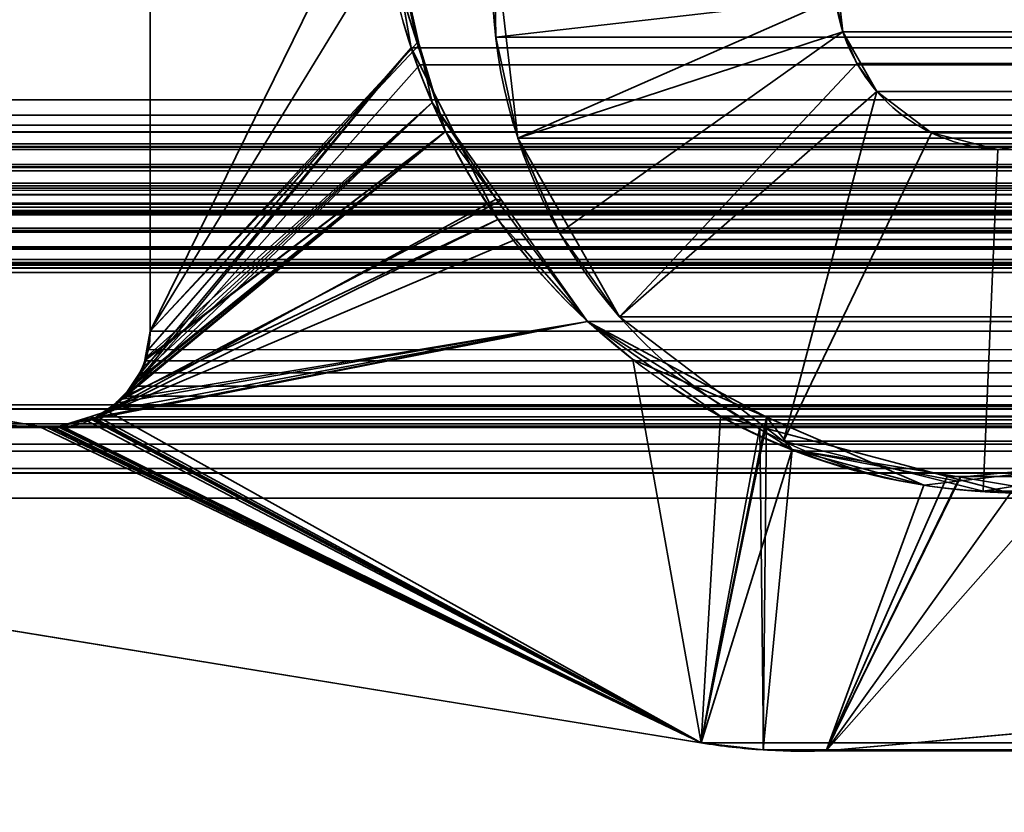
# Model space of a CAD drawing. Header units: millimetres. Extents: x -503 to 6703, y -110 to 193.
# Tile 1033 of 1056: x 4041.43 to 4045.74, y 3.59 to 7.07. Entities that reach past the tile are written whole.
import ezdxf

# ---------------------------------------------------------------- set-up
doc = ezdxf.new("R2010")
doc.units = ezdxf.units.MM
doc.layers.add('152', color=7, linetype='Continuous', true_color=0xffffff)

# ---------------------------------------------------------------- blocks, each defined once
blk = doc.blocks.new('UG_SURFACE_004')
at = {"layer": '152', "color": 252, "linetype": 'Continuous', "lineweight": 35}
for points in [[(5156.4999, -14, 2212.25), (5156.4999, 174.4, 2212.25), (3843.4999, 174.4, 2212.25), (3843.4999, -14, 2212.25)], [(3993.5, -14, 2062.2499), (3993.5, 174.4, 2062.2499), (5006.4998, 174.4, 2062.2499), (5006.4998, -14, 2062.2499)]]:
    blk.add_3dface(points, dxfattribs=at)
blk = doc.blocks.new('UG_SURFACE_366')
at = {"layer": '152', "color": 252, "linetype": 'Continuous', "lineweight": 35}
for points in [[(4043.5085, 7.4461, -7.75), (4043.6115, 6.55, -7.75), (4043.6115, 6.55, 2009.6383)], [(4043.6115, 6.55, 2009.6383), (4043.5147, 6.9929, 2009.7353), (4043.5085, 7.4461, -7.75)], [(4043.5147, 6.9929, 2009.7353), (4043.5085, 7.4461, 2009.7415), (4043.5085, 7.4461, -7.75)], [(4043.5085, 7.4461, 2009.7415), (4043.5147, 6.9929, 2009.7353), (4045.0048, 7.1643, 2008.245), (4045.0029, 7.3154, 2008.2471)], [(4045.0029, 7.3154, -7.75), (4045.0373, 7.0167, -7.75), (4043.6115, 6.55, -7.75), (4043.5085, 7.4461, -7.75)], [(4045.0029, 7.3154, -7.75), (4045.0048, 7.1643, 2008.245), (4045.0373, 7.0167, 2008.2128)], [(4045.0373, 7.0167, 2008.2128), (4045.0373, 7.0167, -7.75), (4045.0029, 7.3154, -7.75)], [(4045.0048, 7.1643, 2008.245), (4043.5147, 6.9929, 2009.7353), (4043.6115, 6.55, 2009.6383)], [(4043.6115, 6.55, 2009.6383), (4043.7951, 6.1356, 2009.4547), (4045.0373, 7.0167, 2008.2128), (4045.0048, 7.1643, 2008.245)], [(4045.0373, 7.0167, -7.75), (4045.186, 6.7555, -7.75), (4044.0583, 5.7665, -7.75), (4043.6115, 6.55, -7.75)], [(4045.0983, 6.8785, 2008.1515), (4045.0373, 7.0167, 2008.2128), (4043.7951, 6.1356, 2009.4547), (4044.0583, 5.7665, 2009.1918)], [(4045.0373, 7.0167, -7.75), (4045.0983, 6.8785, 2008.1515), (4045.186, 6.7555, 2008.0638)], [(4045.0373, 7.0167, -7.75), (4045.0373, 7.0167, 2008.2128), (4045.0983, 6.8785, 2008.1515)], [(4045.186, 6.7555, 2008.0638), (4045.186, 6.7555, -7.75), (4045.0373, 7.0167, -7.75)], [(4044.0583, 5.7665, 2009.1918), (4044.7769, 5.2213, 2008.4732), (4045.186, 6.7555, 2008.0638), (4045.0983, 6.8785, 2008.1515)], [(4044.7769, 5.2213, -7.75), (4044.0583, 5.7665, -7.75), (4045.186, 6.7555, -7.75), (4045.4254, 6.5738, -7.75)], [(4044.7769, 5.2213, 2008.4732), (4045.4254, 6.5738, 2007.8244), (4045.186, 6.7555, 2008.0638)], [(4045.4254, 6.5738, 2007.8244), (4045.4254, 6.5738, -7.75), (4045.186, 6.7555, -7.75), (4045.186, 6.7555, 2008.0638)], [(4045.7172, 6.5007, 2007.5326), (4045.4254, 6.5738, 2007.8244), (4044.7769, 5.2213, 2008.4732), (4045.6519, 5.0021, 2007.5982)], [(4045.6519, 5.0021, -7.75), (4044.7769, 5.2213, -7.75), (4045.4254, 6.5738, -7.75), (4045.7172, 6.5007, -7.75)], [(4045.7172, 6.5007, 2007.5326), (4045.7172, 6.5007, -7.75), (4045.4254, 6.5738, -7.75), (4045.4254, 6.5738, 2007.8244)], [(4043.6115, 6.55, -7.75), (4044.0583, 5.7665, -7.75), (4044.0583, 5.7665, 2009.1918)], [(4044.0583, 5.7665, 2009.1918), (4043.7951, 6.1356, 2009.4547), (4043.6115, 6.55, -7.75)], [(4043.7951, 6.1356, 2009.4547), (4043.6115, 6.55, 2009.6383), (4043.6115, 6.55, -7.75)], [(4045.6519, 5.0021, 2007.5982), (4046.5426, 5.1442, 2006.7074), (4046.0143, 6.5481, 2007.2358), (4045.7172, 6.5007, 2007.5326)], [(4046.5426, 5.1442, -7.75), (4045.6519, 5.0021, -7.75), (4045.7172, 6.5007, -7.75), (4046.0143, 6.5481, -7.75)], [(4046.0143, 6.5481, 2007.2358), (4046.0143, 6.5481, -7.75), (4045.7172, 6.5007, -7.75), (4045.7172, 6.5007, 2007.5326)], [(4044.0583, 5.7665, 2009.1918), (4044.0583, 5.7665, -7.75), (4044.7769, 5.2213, -7.75), (4044.7769, 5.2213, 2008.4732)], [(4044.7769, 5.2213, 2008.4732), (4044.7769, 5.2213, -7.75), (4045.6519, 5.0021, -7.75), (4045.6519, 5.0021, 2007.5982)], [(4045.6519, 5.0021, 2007.5982), (4045.6519, 5.0021, -7.75), (4046.5426, 5.1442, -7.75), (4046.5426, 5.1442, 2006.7074)]]:
    blk.add_3dface(points, dxfattribs=at)
blk = doc.blocks.new('UG_SURFACE_367')
at = {"layer": '152', "color": 252, "linetype": 'Continuous', "lineweight": 35}
for points in [[(4043.5085, 7.4461, -7.75), (4043.6115, 6.55, -7.75), (4043.6115, 6.55, 2009.6383)], [(4043.6115, 6.55, 2009.6383), (4043.5147, 6.9929, 2009.7353), (4043.5085, 7.4461, -7.75)], [(4043.5147, 6.9929, 2009.7353), (4043.5085, 7.4461, 2009.7415), (4043.5085, 7.4461, -7.75)], [(4043.5085, 7.4461, 2009.7415), (4043.5147, 6.9929, 2009.7353), (4045.0048, 7.1643, 2008.245), (4045.0029, 7.3154, 2008.2471)], [(4045.0029, 7.3154, -7.75), (4045.0373, 7.0167, -7.75), (4043.6115, 6.55, -7.75), (4043.5085, 7.4461, -7.75)], [(4045.0029, 7.3154, -7.75), (4045.0048, 7.1643, 2008.245), (4045.0373, 7.0167, 2008.2128)], [(4045.0373, 7.0167, 2008.2128), (4045.0373, 7.0167, -7.75), (4045.0029, 7.3154, -7.75)], [(4045.0048, 7.1643, 2008.245), (4043.5147, 6.9929, 2009.7353), (4043.6115, 6.55, 2009.6383)], [(4043.6115, 6.55, 2009.6383), (4043.7951, 6.1356, 2009.4547), (4045.0373, 7.0167, 2008.2128), (4045.0048, 7.1643, 2008.245)], [(4045.0373, 7.0167, -7.75), (4045.186, 6.7555, -7.75), (4044.0583, 5.7665, -7.75), (4043.6115, 6.55, -7.75)], [(4045.0983, 6.8785, 2008.1515), (4045.0373, 7.0167, 2008.2128), (4043.7951, 6.1356, 2009.4547), (4044.0583, 5.7665, 2009.1918)], [(4045.0373, 7.0167, -7.75), (4045.0983, 6.8785, 2008.1515), (4045.186, 6.7555, 2008.0638)], [(4045.0373, 7.0167, -7.75), (4045.0373, 7.0167, 2008.2128), (4045.0983, 6.8785, 2008.1515)], [(4045.186, 6.7555, 2008.0638), (4045.186, 6.7555, -7.75), (4045.0373, 7.0167, -7.75)], [(4044.0583, 5.7665, 2009.1918), (4044.7769, 5.2213, 2008.4732), (4045.186, 6.7555, 2008.0638), (4045.0983, 6.8785, 2008.1515)], [(4044.7769, 5.2213, -7.75), (4044.0583, 5.7665, -7.75), (4045.186, 6.7555, -7.75), (4045.4254, 6.5738, -7.75)], [(4044.7769, 5.2213, 2008.4732), (4045.4254, 6.5738, 2007.8244), (4045.186, 6.7555, 2008.0638)], [(4045.4254, 6.5738, 2007.8244), (4045.4254, 6.5738, -7.75), (4045.186, 6.7555, -7.75), (4045.186, 6.7555, 2008.0638)], [(4045.7172, 6.5007, 2007.5326), (4045.4254, 6.5738, 2007.8244), (4044.7769, 5.2213, 2008.4732), (4045.6519, 5.0021, 2007.5982)], [(4045.6519, 5.0021, -7.75), (4044.7769, 5.2213, -7.75), (4045.4254, 6.5738, -7.75), (4045.7172, 6.5007, -7.75)], [(4045.7172, 6.5007, 2007.5326), (4045.7172, 6.5007, -7.75), (4045.4254, 6.5738, -7.75), (4045.4254, 6.5738, 2007.8244)], [(4043.6115, 6.55, -7.75), (4044.0583, 5.7665, -7.75), (4044.0583, 5.7665, 2009.1918)], [(4044.0583, 5.7665, 2009.1918), (4043.7951, 6.1356, 2009.4547), (4043.6115, 6.55, -7.75)], [(4043.7951, 6.1356, 2009.4547), (4043.6115, 6.55, 2009.6383), (4043.6115, 6.55, -7.75)], [(4045.6519, 5.0021, 2007.5982), (4046.5426, 5.1442, 2006.7074), (4046.0143, 6.5481, 2007.2358), (4045.7172, 6.5007, 2007.5326)], [(4046.5426, 5.1442, -7.75), (4045.6519, 5.0021, -7.75), (4045.7172, 6.5007, -7.75), (4046.0143, 6.5481, -7.75)], [(4046.0143, 6.5481, 2007.2358), (4046.0143, 6.5481, -7.75), (4045.7172, 6.5007, -7.75), (4045.7172, 6.5007, 2007.5326)], [(4044.0583, 5.7665, 2009.1918), (4044.0583, 5.7665, -7.75), (4044.7769, 5.2213, -7.75), (4044.7769, 5.2213, 2008.4732)], [(4044.7769, 5.2213, 2008.4732), (4044.7769, 5.2213, -7.75), (4045.6519, 5.0021, -7.75), (4045.6519, 5.0021, 2007.5982)], [(4045.6519, 5.0021, 2007.5982), (4045.6519, 5.0021, -7.75), (4046.5426, 5.1442, -7.75), (4046.5426, 5.1442, 2006.7074)]]:
    blk.add_3dface(points, dxfattribs=at)
blk = doc.blocks.new('UG_SURFACE_368')
at = {"layer": '152', "color": 252, "linetype": 'Continuous', "lineweight": 35}
for points in [[(4031.4999, -25.92, 2021.75), (4968.5001, -25.92, 2021.75), (4968.5001, 14.42, 2021.75), (4031.4999, 14.42, 2021.75)], [(4033, -25.92, 2020.2501), (4033, 14.42, 2020.2501), (4967, 14.42, 2020.2501), (4967, -25.92, 2020.2501)], [(4956.4915, 7.4461, 2009.7415), (4043.5085, 7.4461, 2009.7415), (4043.5147, 6.9929, 2009.7353)], [(4045.0029, 7.3154, 2008.2471), (4045.0048, 7.1643, 2008.245), (4043.5147, 6.9929, 2009.7353), (4043.5085, 7.4461, 2009.7415)], [(4956.4853, 6.9929, 2009.7353), (4956.4915, 7.4461, 2009.7415), (4043.5147, 6.9929, 2009.7353)], [(4043.6115, 6.55, 2009.6383), (4043.5147, 6.9929, 2009.7353), (4045.0048, 7.1643, 2008.245)], [(4045.0048, 7.1643, 2008.245), (4045.0373, 7.0167, 2008.2128), (4043.7951, 6.1356, 2009.4547), (4043.6115, 6.55, 2009.6383)], [(4954.9952, 7.1643, 2008.245), (4954.9627, 7.0167, 2008.2128), (4045.0373, 7.0167, 2008.2128), (4045.0048, 7.1643, 2008.245)], [(4044.0583, 5.7665, 2009.1918), (4043.7951, 6.1356, 2009.4547), (4045.0373, 7.0167, 2008.2128), (4045.0983, 6.8785, 2008.1515)], [(4045.0373, 7.0167, 2008.2128), (4954.9627, 7.0167, 2008.2128), (4954.9017, 6.8785, 2008.1515)], [(4045.0983, 6.8785, 2008.1515), (4045.0373, 7.0167, 2008.2128), (4954.9017, 6.8785, 2008.1515)], [(4043.5147, 6.9929, 2009.7353), (4043.6115, 6.55, 2009.6383), (4956.3885, 6.55, 2009.6383), (4956.4853, 6.9929, 2009.7353)], [(4045.0983, 6.8785, 2008.1515), (4045.186, 6.7555, 2008.0638), (4044.7769, 5.2213, 2008.4732), (4044.0583, 5.7665, 2009.1918)], [(4954.9017, 6.8785, 2008.1515), (4954.814, 6.7555, 2008.0638), (4045.186, 6.7555, 2008.0638), (4045.0983, 6.8785, 2008.1515)], [(4045.186, 6.7555, 2008.0638), (4045.4254, 6.5738, 2007.8244), (4044.7769, 5.2213, 2008.4732)], [(4954.5746, 6.5738, 2007.8244), (4045.4254, 6.5738, 2007.8244), (4045.186, 6.7555, 2008.0638), (4954.814, 6.7555, 2008.0638)], [(4045.6519, 5.0021, 2007.5982), (4044.7769, 5.2213, 2008.4732), (4045.4254, 6.5738, 2007.8244), (4045.7172, 6.5007, 2007.5326)], [(4954.2828, 6.5007, 2007.5326), (4045.7172, 6.5007, 2007.5326), (4045.4254, 6.5738, 2007.8244), (4954.5746, 6.5738, 2007.8244)], [(4956.2049, 6.1356, 2009.4547), (4043.6115, 6.55, 2009.6383), (4043.7951, 6.1356, 2009.4547)], [(4956.2049, 6.1356, 2009.4547), (4956.3885, 6.55, 2009.6383), (4043.6115, 6.55, 2009.6383)], [(4045.7172, 6.5007, 2007.5326), (4046.0143, 6.5481, 2007.2358), (4046.5426, 5.1442, 2006.7074), (4045.6519, 5.0021, 2007.5982)], [(4953.9857, 6.5481, 2007.2358), (4046.0143, 6.5481, 2007.2358), (4045.7172, 6.5007, 2007.5326), (4954.2828, 6.5007, 2007.5326)], [(4043.7951, 6.1356, 2009.4547), (4044.0583, 5.7665, 2009.1918), (4955.9417, 5.7665, 2009.1918), (4956.2049, 6.1356, 2009.4547)], [(4955.9417, 5.7665, 2009.1918), (4044.0583, 5.7665, 2009.1918), (4044.7769, 5.2213, 2008.4732), (4955.2231, 5.2213, 2008.4732)], [(4955.2231, 5.2213, 2008.4732), (4044.7769, 5.2213, 2008.4732), (4045.6519, 5.0021, 2007.5982), (4954.3481, 5.0021, 2007.5982)], [(4954.3481, 5.0021, 2007.5982), (4045.6519, 5.0021, 2007.5982), (4046.5426, 5.1442, 2006.7074), (4953.4574, 5.1442, 2006.7074)]]:
    blk.add_3dface(points, dxfattribs=at)
blk = doc.blocks.new('UG_SURFACE_396')
at = {"layer": '152', "color": 7, "linetype": 'Continuous', "lineweight": 35}
for points in [[(4041.9998, 5.7035, -7.75), (4041.9998, 11.8277, -7.75), (4043.0021, 11.5427, -7.75), (4043.0021, 7.7467, -7.75)], [(4043.0021, 7.7467, 2010.2479), (4043.0021, 11.5427, 2010.2479), (4041.9998, 11.8277, 2011.25), (4041.9998, 5.7035, 2011.25)], [(4041.9998, 11.8277, -7.75), (4041.9998, 5.7035, -7.75), (4041.9998, 5.7035, 2011.25), (4041.9998, 11.8277, 2011.25)], [(4041.9998, 5.7035, -7.75), (4043.0021, 7.7467, -7.75), (4043.179, 6.9591, -7.75)], [(4041.9998, 5.7035, 2011.25), (4043.035, 7.3975, 2010.215), (4043.0021, 7.7467, 2010.2479)], [(4043.0021, 7.7467, -7.75), (4043.035, 7.3975, 2010.215), (4043.1709, 6.9688, 2010.0791)], [(4043.1709, 6.9688, 2010.0791), (4043.179, 6.9591, -7.75), (4043.0021, 7.7467, -7.75)], [(4043.1709, 6.9688, 2010.0791), (4043.035, 7.3975, 2010.215), (4041.9998, 5.7035, 2011.25)], [(4043.179, 6.9591, -7.75), (4043.2358, 6.7063, -7.75), (4041.9779, 5.5852, -7.75), (4041.9998, 5.7035, -7.75)], [(4043.294, 6.5802, 2009.9559), (4043.1709, 6.9688, 2010.0791), (4041.9998, 5.7035, 2011.25), (4041.9822, 5.5845, 2011.2677)], [(4043.179, 6.9591, -7.75), (4043.1709, 6.9688, 2010.0791), (4043.294, 6.5802, 2009.9559)], [(4043.294, 6.5802, 2009.9559), (4043.2358, 6.7063, -7.75), (4043.179, 6.9591, -7.75)], [(4041.8768, 5.4054, -7.75), (4043.2358, 6.7063, -7.75), (4043.54, 6.278, -7.75)], [(4043.2358, 6.7063, -7.75), (4041.8768, 5.4054, -7.75), (4041.9288, 5.4852, -7.75)], [(4041.9288, 5.4852, -7.75), (4041.9712, 5.5494, -7.75), (4043.2358, 6.7063, -7.75)], [(4043.2358, 6.7063, -7.75), (4041.9712, 5.5494, -7.75), (4041.9779, 5.5852, -7.75)], [(4043.2358, 6.7063, -7.75), (4043.294, 6.5802, 2009.9559), (4043.5171, 6.2824, 2009.7332)], [(4043.5171, 6.2824, 2009.7332), (4043.54, 6.278, -7.75), (4043.2358, 6.7063, -7.75)], [(4043.5171, 6.2824, 2009.7332), (4043.294, 6.5802, 2009.9559), (4041.8129, 5.3527, 2011.4374)], [(4041.8501, 5.3903, 2011.3997), (4041.8129, 5.3527, 2011.4374), (4043.294, 6.5802, 2009.9559)], [(4043.294, 6.5802, 2009.9559), (4041.9292, 5.4695, 2011.3206), (4041.8501, 5.3903, 2011.3997)], [(4041.935, 5.4816, 2011.3149), (4041.9292, 5.4695, 2011.3206), (4043.294, 6.5802, 2009.9559)], [(4043.294, 6.5802, 2009.9559), (4041.9817, 5.5798, 2011.2684), (4041.935, 5.4816, 2011.3149)], [(4041.9822, 5.5845, 2011.2677), (4041.9817, 5.5798, 2011.2684), (4043.294, 6.5802, 2009.9559)], [(4044.415, 3.8982, -7.75), (4035.3107, 5.381, -7.75), (4035.2921, 6.3024, -7.75), (4041.5106, 5.2872, -7.75)], [(4041.5106, 5.2872, 2011.7393), (4035.2921, 6.3024, 2017.9579), (4035.3107, 5.381, 2017.9391)], [(4041.5106, 5.2872, -7.75), (4035.2921, 6.3024, -7.75), (4035.2921, 6.3024, 2017.9579), (4041.5106, 5.2872, 2011.7393)], [(4041.8129, 5.3527, 2011.4374), (4043.9177, 5.7463, 2009.3322), (4043.5171, 6.2824, 2009.7332)], [(4043.54, 6.278, -7.75), (4043.9177, 5.7463, -7.75), (4041.8768, 5.4054, -7.75)], [(4043.54, 6.278, -7.75), (4043.5171, 6.2824, 2009.7332), (4043.9177, 5.7463, 2009.3322)], [(4043.9177, 5.7463, 2009.3322), (4043.9177, 5.7463, -7.75), (4043.54, 6.278, -7.75)], [(4044.415, 3.8982, -7.75), (4041.7495, 5.3179, -7.75), (4043.9177, 5.7463, -7.75), (4044.6954, 5.2603, -7.75)], [(4043.9177, 5.7463, -7.75), (4041.7495, 5.3179, -7.75), (4041.851, 5.3876, -7.75)], [(4041.8129, 5.3527, 2011.4374), (4044.415, 3.8982, 2008.8351), (4044.116, 5.5793, 2009.1338), (4043.9177, 5.7463, 2009.3322)], [(4041.851, 5.3876, -7.75), (4041.8768, 5.4054, -7.75), (4043.9177, 5.7463, -7.75)], [(4043.9177, 5.7463, -7.75), (4044.116, 5.5793, 2009.1338), (4044.7016, 5.3266, 2008.5485)], [(4043.9177, 5.7463, -7.75), (4043.9177, 5.7463, 2009.3322), (4044.116, 5.5793, 2009.1338)], [(4044.7016, 5.3266, 2008.5485), (4044.6954, 5.2603, -7.75), (4043.9177, 5.7463, -7.75)], [(4041.9779, 5.5852, -7.75), (4041.9822, 5.5845, 2011.2677), (4041.9998, 5.7035, 2011.25)], [(4041.9998, 5.7035, 2011.25), (4041.9998, 5.7035, -7.75), (4041.9779, 5.5852, -7.75)], [(4041.9712, 5.5494, -7.75), (4041.935, 5.4816, 2011.3149), (4041.9817, 5.5798, 2011.2684)], [(4041.9817, 5.5798, 2011.2684), (4041.9779, 5.5852, -7.75), (4041.9712, 5.5494, -7.75)], [(4041.9817, 5.5798, 2011.2684), (4041.9822, 5.5845, 2011.2677), (4041.9779, 5.5852, -7.75)], [(4044.7016, 5.3266, 2008.5485), (4044.116, 5.5793, 2009.1338), (4044.415, 3.8982, 2008.8351)], [(4041.9712, 5.5494, -7.75), (4041.9288, 5.4852, -7.75), (4041.935, 5.4816, 2011.3149)], [(4041.9292, 5.4695, 2011.3206), (4041.9288, 5.4852, -7.75), (4041.8768, 5.4054, -7.75)], [(4041.9292, 5.4695, 2011.3206), (4041.935, 5.4816, 2011.3149), (4041.9288, 5.4852, -7.75)], [(4041.8768, 5.4054, -7.75), (4041.8501, 5.3903, 2011.3997), (4041.9292, 5.4695, 2011.3206)], [(4041.8768, 5.4054, -7.75), (4041.851, 5.3876, -7.75), (4041.8501, 5.3903, 2011.3997)], [(4035.3107, 5.381, 2017.9391), (4044.415, 3.8982, 2008.8351), (4041.5449, 5.2832, 2011.7052), (4041.5106, 5.2872, 2011.7393)], [(4035.3107, 5.381, -7.75), (4044.415, 3.8982, -7.75), (4044.415, 3.8982, 2008.8351), (4035.3107, 5.381, 2017.9391)], [(4041.8129, 5.3527, 2011.4374), (4041.851, 5.3876, -7.75), (4041.7495, 5.3179, -7.75)], [(4041.8129, 5.3527, 2011.4374), (4041.8501, 5.3903, 2011.3997), (4041.851, 5.3876, -7.75)], [(4041.6098, 5.2884, -7.75), (4041.6102, 5.2858, 2011.6396), (4041.7409, 5.329, 2011.5092)], [(4041.7409, 5.329, 2011.5092), (4041.7428, 5.3165, -7.75), (4041.6098, 5.2884, -7.75)], [(4041.6098, 5.2884, -7.75), (4041.7428, 5.3165, -7.75), (4044.415, 3.8982, -7.75)], [(4041.7409, 5.329, 2011.5092), (4041.6102, 5.2858, 2011.6396), (4044.415, 3.8982, 2008.8351)], [(4044.415, 3.8982, 2008.8351), (4041.8129, 5.3527, 2011.4374), (4041.7409, 5.329, 2011.5092)], [(4041.7495, 5.3179, -7.75), (4041.7409, 5.329, 2011.5092), (4041.8129, 5.3527, 2011.4374)], [(4041.7495, 5.3179, -7.75), (4041.7428, 5.3165, -7.75), (4041.7409, 5.329, 2011.5092)], [(4041.7428, 5.3165, -7.75), (4041.7495, 5.3179, -7.75), (4044.415, 3.8982, -7.75)], [(4044.7016, 5.3266, 2008.5485), (4044.415, 3.8982, 2008.8351), (4044.6882, 3.8675, 2008.5618)], [(4044.6882, 3.8675, 2008.5618), (4044.9634, 3.8635, 2008.287), (4045.3916, 5.0287, 2007.8585), (4044.7016, 5.3266, 2008.5485)], [(4044.8151, 5.1854, -7.75), (4044.6954, 5.2603, -7.75), (4044.7016, 5.3266, 2008.5485)], [(4044.8151, 5.1854, -7.75), (4044.7016, 5.3266, 2008.5485), (4045.3916, 5.0287, 2007.8585)], [(4041.5106, 5.2872, -7.75), (4041.5449, 5.2832, -7.75), (4044.415, 3.8982, -7.75)], [(4041.5449, 5.2832, -7.75), (4041.5106, 5.2872, -7.75), (4041.5106, 5.2872, 2011.7393), (4041.5449, 5.2832, 2011.7052)], [(4041.5449, 5.2832, -7.75), (4041.5788, 5.2819, -7.75), (4044.415, 3.8982, -7.75)], [(4041.5788, 5.2819, 2011.6713), (4041.5449, 5.2832, 2011.7052), (4044.415, 3.8982, 2008.8351)], [(4041.5449, 5.2832, 2011.7052), (4041.5788, 5.2819, 2011.6713), (4041.5788, 5.2819, -7.75), (4041.5449, 5.2832, -7.75)], [(4044.415, 3.8982, -7.75), (4041.5788, 5.2819, -7.75), (4041.6098, 5.2884, -7.75)], [(4041.6002, 5.2825, 2011.6496), (4041.6098, 5.2884, -7.75), (4041.5788, 5.2819, -7.75)], [(4044.415, 3.8982, 2008.8351), (4041.6002, 5.2825, 2011.6496), (4041.5788, 5.2819, 2011.6713)], [(4041.5788, 5.2819, -7.75), (4041.5788, 5.2819, 2011.6713), (4041.6002, 5.2825, 2011.6496)], [(4041.6002, 5.2825, 2011.6496), (4041.6102, 5.2858, 2011.6396), (4041.6098, 5.2884, -7.75)], [(4041.6102, 5.2858, 2011.6396), (4041.6002, 5.2825, 2011.6496), (4044.415, 3.8982, 2008.8351)], [(4044.6954, 5.2603, -7.75), (4044.8151, 5.1854, -7.75), (4044.415, 3.8982, -7.75)], [(4044.6882, 3.8675, -7.75), (4044.415, 3.8982, -7.75), (4044.8151, 5.1854, -7.75)], [(4044.8151, 5.1854, -7.75), (4045.5523, 5.0629, -7.75), (4044.9634, 3.8635, -7.75), (4044.6882, 3.8675, -7.75)], [(4044.8151, 5.1854, -7.75), (4045.3916, 5.0287, 2007.8585), (4045.5408, 5.0464, 2007.7093)], [(4045.5408, 5.0464, 2007.7093), (4045.5523, 5.0629, -7.75), (4044.8151, 5.1854, -7.75)], [(4046.3748, 5.1452, 2006.875), (4045.5408, 5.0464, 2007.7093), (4044.9634, 3.8635, 2008.287), (4047.6656, 4.1071, 2005.5842)], [(4045.5523, 5.0629, -7.75), (4045.5408, 5.0464, 2007.7093), (4046.3748, 5.1452, 2006.875)], [(4046.3748, 5.1452, 2006.875), (4045.9633, 4.9946, -7.75), (4045.5523, 5.0629, -7.75)], [(4047.6656, 4.1071, -7.75), (4044.9634, 3.8635, -7.75), (4045.9633, 4.9946, -7.75), (4046.3705, 5.0877, -7.75)], [(4045.5523, 5.0629, -7.75), (4045.9633, 4.9946, -7.75), (4044.9634, 3.8635, -7.75)], [(4045.5408, 5.0464, 2007.7093), (4045.3916, 5.0287, 2007.8585), (4044.9634, 3.8635, 2008.287)], [(4044.9634, 3.8635, -7.75), (4047.6656, 4.1071, -7.75), (4047.6656, 4.1071, 2005.5842), (4044.9634, 3.8635, 2008.287)], [(4044.6882, 3.8675, 2008.5618), (4044.415, 3.8982, 2008.8351), (4044.415, 3.8982, -7.75), (4044.6882, 3.8675, -7.75)], [(4044.6882, 3.8675, -7.75), (4044.9634, 3.8635, -7.75), (4044.9634, 3.8635, 2008.287), (4044.6882, 3.8675, 2008.5618)]]:
    blk.add_3dface(points, dxfattribs=at)
blk = doc.blocks.new('UG_SURFACE_397')
at = {"layer": '152', "color": 7, "linetype": 'Continuous', "lineweight": 35}
for points in [[(4034.9383, 6.7187, 2018.3115), (4034.9383, 11.8663, 2018.3115), (4965.0617, 11.8663, 2018.3115), (4965.0617, 6.7187, 2018.3115)], [(4041.9998, 11.8277, 2011.25), (4041.9998, 5.7035, 2011.25), (4958.0002, 5.7035, 2011.25), (4958.0002, 11.8277, 2011.25)], [(4043.0021, 11.5427, 2010.2479), (4043.0021, 7.7467, 2010.2479), (4041.9998, 5.7035, 2011.25), (4041.9998, 11.8277, 2011.25)], [(4043.0021, 7.7467, 2010.2479), (4043.1442, 6.9462, 2010.1056), (4041.9922, 5.6228, 2011.2576), (4041.9998, 5.7035, 2011.25)], [(4043.1442, 6.9462, 2010.1056), (4043.0021, 7.7467, 2010.2479), (4956.9979, 7.7467, 2010.2479)], [(4043.1442, 6.9462, 2010.1056), (4956.9979, 7.7467, 2010.2479), (4956.8558, 6.9462, 2010.1056)], [(4967.4354, 6.5775, 2020.6852), (4966.0888, 7.3541, 2019.3388), (4033.9112, 7.3541, 2019.3388), (4032.5646, 6.5775, 2020.6852)], [(4041.8897, 5.4187, 2011.3604), (4043.1442, 6.9462, 2010.1056), (4043.1819, 6.8722, 2010.0684)], [(4043.1442, 6.9462, 2010.1056), (4041.8897, 5.4187, 2011.3604), (4041.9192, 5.4628, 2011.3306), (4041.9588, 5.521, 2011.2913)], [(4043.1442, 6.9462, 2010.1056), (4041.9588, 5.521, 2011.2913), (4041.976, 5.5734, 2011.2741), (4041.9922, 5.6228, 2011.2576)], [(4956.8558, 6.9462, 2010.1056), (4956.8181, 6.8722, 2010.0684), (4043.1819, 6.8722, 2010.0684), (4043.1442, 6.9462, 2010.1056)], [(4043.1819, 6.8722, 2010.0684), (4043.5243, 6.1935, 2009.7256), (4041.8897, 5.4187, 2011.3604)], [(4043.1819, 6.8722, 2010.0684), (4956.8181, 6.8722, 2010.0684), (4956.4757, 6.1935, 2009.7256)], [(4043.5243, 6.1935, 2009.7256), (4043.1819, 6.8722, 2010.0684), (4956.4757, 6.1935, 2009.7256)], [(4034.9383, 6.7187, 2018.3115), (4965.0564, 6.6534, 2018.3065), (4965.0555, 6.6507, 2018.3058)], [(4034.9383, 6.7187, 2018.3115), (4965.0617, 6.7187, 2018.3115), (4965.0564, 6.6534, 2018.3065)], [(4965.0555, 6.6507, 2018.3058), (4034.9474, 6.6516, 2018.3027), (4034.9383, 6.7187, 2018.3115)], [(4034.9474, 6.6516, 2018.3027), (4965.0555, 6.6507, 2018.3058), (4965.0269, 6.5518, 2018.2772)], [(4034.9531, 6.6087, 2018.297), (4034.9474, 6.6516, 2018.3027), (4965.0269, 6.5518, 2018.2772)], [(4034.9531, 6.6087, 2018.297), (4965.0269, 6.5518, 2018.2772), (4965.0121, 6.5276, 2018.2621)], [(4965.0121, 6.5276, 2018.2621), (4034.987, 6.5256, 2018.2629), (4034.9531, 6.6087, 2018.297)], [(4032.5646, 6.5775, 2020.6852), (4032.4945, 6.5144, 2020.7555), (4967.505, 6.5119, 2020.7548)], [(4967.505, 6.5119, 2020.7548), (4967.4354, 6.5775, 2020.6852), (4032.5646, 6.5775, 2020.6852)], [(4034.987, 6.5256, 2018.2629), (4965.0121, 6.5276, 2018.2621), (4964.9639, 6.449, 2018.214)], [(4034.9927, 6.5122, 2018.2574), (4034.987, 6.5256, 2018.2629), (4964.9639, 6.449, 2018.214)], [(4032.4798, 6.5013, 2020.7701), (4032.4421, 6.4346, 2020.8077), (4967.5574, 6.4342, 2020.8073)], [(4032.4945, 6.5144, 2020.7555), (4032.4798, 6.5013, 2020.7701), (4967.5293, 6.4886, 2020.7794)], [(4032.4798, 6.5013, 2020.7701), (4967.5574, 6.4342, 2020.8073), (4967.5293, 6.4886, 2020.7794)], [(4967.5293, 6.4886, 2020.7794), (4967.505, 6.5119, 2020.7548), (4032.4945, 6.5144, 2020.7555)], [(4034.9927, 6.5122, 2018.2574), (4964.9639, 6.449, 2018.214), (4964.9358, 6.4252, 2018.1859)], [(4964.9358, 6.4252, 2018.1859), (4035.0637, 6.4225, 2018.1861), (4034.9927, 6.5122, 2018.2574)], [(4032.4421, 6.4346, 2020.8077), (4032.4364, 6.4244, 2020.8135), (4967.5627, 6.4235, 2020.8127)], [(4967.5627, 6.4235, 2020.8127), (4967.5574, 6.4342, 2020.8073), (4032.4421, 6.4346, 2020.8077)], [(4032.4354, 6.4222, 2020.8147), (4032.4159, 6.3416, 2020.8342), (4967.5841, 6.331, 2020.834)], [(4032.4364, 6.4244, 2020.8135), (4032.4354, 6.4222, 2020.8147), (4967.5679, 6.4131, 2020.818)], [(4032.4354, 6.4222, 2020.8147), (4967.5841, 6.331, 2020.834), (4967.5679, 6.4131, 2020.818)], [(4967.5679, 6.4131, 2020.818), (4967.5627, 6.4235, 2020.8127), (4032.4364, 6.4244, 2020.8135)], [(4035.0637, 6.4225, 2018.1861), (4964.9358, 6.4252, 2018.1859), (4964.8528, 6.3547, 2018.1026)], [(4035.0761, 6.4072, 2018.1739), (4035.0637, 6.4225, 2018.1861), (4964.8528, 6.3547, 2018.1026)], [(4035.0761, 6.4072, 2018.1739), (4964.8528, 6.3547, 2018.1026), (4964.8347, 6.3481, 2018.0845)], [(4964.8347, 6.3481, 2018.0845), (4035.1667, 6.3527, 2018.0833), (4035.0761, 6.4072, 2018.1739)], [(4035.2187, 6.3214, 2018.0314), (4035.1667, 6.3527, 2018.0833), (4964.8347, 6.3481, 2018.0845)], [(4035.2921, 6.3024, 2017.9579), (4035.2187, 6.3214, 2018.0314), (4964.8347, 6.3481, 2018.0845)], [(4964.8347, 6.3481, 2018.0845), (4964.7079, 6.3024, 2017.9579), (4035.2921, 6.3024, 2017.9579)], [(4967.5841, 6.331, 2020.834), (4032.4154, 6.3315, 2020.8347), (4032.414, 6.3011, 2020.8359)], [(4967.5841, 6.331, 2020.834), (4032.414, 6.3011, 2020.8359), (4032.4235, 6.2316, 2020.8266)], [(4032.4159, 6.3416, 2020.8342), (4032.4154, 6.3315, 2020.8347), (4967.5841, 6.331, 2020.834)], [(4032.4235, 6.2316, 2020.8266), (4967.5856, 6.3226, 2020.8356), (4967.5841, 6.331, 2020.834)], [(4032.4235, 6.2316, 2020.8266), (4967.5765, 6.2316, 2020.8266), (4967.5856, 6.3226, 2020.8356)], [(4033.4711, 6.2483, 2019.7792), (4033.566, 6.2609, 2019.6843), (4966.434, 6.2601, 2019.6841)], [(4966.393, 6.2652, 2019.6431), (4033.566, 6.2609, 2019.6843), (4033.6022, 6.2657, 2019.6478)], [(4966.393, 6.2652, 2019.6431), (4966.434, 6.2601, 2019.6841), (4033.566, 6.2609, 2019.6843)], [(4033.6022, 6.2657, 2019.6478), (4966.3429, 6.2469, 2019.593), (4966.393, 6.2652, 2019.6431)], [(4033.6022, 6.2657, 2019.6478), (4033.6571, 6.2478, 2019.5928), (4966.3429, 6.2469, 2019.593)], [(4041.5106, 5.2872, 2011.7393), (4035.2921, 6.3024, 2017.9579), (4964.7079, 6.3024, 2017.9579), (4958.4894, 5.2872, 2011.7393)], [(4044.415, 3.8982, 2008.8351), (4035.3107, 5.381, 2017.9391), (4035.2921, 6.3024, 2017.9579), (4041.5106, 5.2872, 2011.7393)], [(4032.4273, 6.2219, 2020.8225), (4967.5727, 6.2219, 2020.8225), (4967.5765, 6.2316, 2020.8266), (4032.4235, 6.2316, 2020.8266)], [(4967.5407, 6.1453, 2020.7908), (4032.4273, 6.2219, 2020.8225), (4032.4597, 6.1447, 2020.7903)], [(4967.5407, 6.1453, 2020.7908), (4967.5727, 6.2219, 2020.8225), (4032.4273, 6.2219, 2020.8225)], [(4966.5289, 6.2483, 2019.7792), (4967.1931, 6.0016, 2020.4432), (4032.8069, 6.0016, 2020.4432), (4033.4711, 6.2483, 2019.7792)], [(4966.434, 6.2601, 2019.6841), (4966.5289, 6.2483, 2019.7792), (4033.4711, 6.2483, 2019.7792)], [(4966.26, 6.2166, 2019.51), (4033.6571, 6.2478, 2019.5928), (4033.7267, 6.2251, 2019.5236)], [(4966.26, 6.2166, 2019.51), (4966.3429, 6.2469, 2019.593), (4033.6571, 6.2478, 2019.5928)], [(4033.7267, 6.2251, 2019.5236), (4966.2595, 6.216, 2019.5093), (4966.26, 6.2166, 2019.51)], [(4033.7267, 6.2251, 2019.5236), (4033.74, 6.2135, 2019.5103), (4966.2595, 6.216, 2019.5093)], [(4966.2595, 6.216, 2019.5093), (4033.74, 6.2135, 2019.5103), (4033.8063, 6.1556, 2019.4435)], [(4033.8063, 6.1556, 2019.4435), (4966.1937, 6.1545, 2019.4438), (4966.2595, 6.216, 2019.5093)], [(4041.77, 5.3276, 2011.4801), (4043.5243, 6.1935, 2009.7256), (4043.601, 6.1065, 2009.649)], [(4043.5243, 6.1935, 2009.7256), (4041.77, 5.3276, 2011.4801), (4041.8296, 5.3732, 2011.4202), (4041.8897, 5.4187, 2011.3604)], [(4956.4757, 6.1935, 2009.7256), (4956.399, 6.1065, 2009.649), (4043.601, 6.1065, 2009.649), (4043.5243, 6.1935, 2009.7256)], [(4967.5407, 6.1453, 2020.7908), (4032.4597, 6.1447, 2020.7903), (4032.4655, 6.1378, 2020.7846)], [(4032.4655, 6.1378, 2020.7846), (4967.5345, 6.1378, 2020.7846), (4967.5407, 6.1453, 2020.7908)], [(4967.5345, 6.1378, 2020.7846), (4032.4655, 6.1378, 2020.7846), (4032.5265, 6.0664, 2020.7233)], [(4967.4802, 6.0724, 2020.7303), (4967.5345, 6.1378, 2020.7846), (4032.5265, 6.0664, 2020.7233)], [(4966.1889, 6.1497, 2019.4387), (4033.8063, 6.1556, 2019.4435), (4033.8068, 6.1552, 2019.443)], [(4966.1889, 6.1497, 2019.4387), (4966.1937, 6.1545, 2019.4438), (4033.8063, 6.1556, 2019.4435)], [(4033.8068, 6.1552, 2019.443), (4966.1465, 6.0731, 2019.3965), (4966.1889, 6.1497, 2019.4387)], [(4033.8068, 6.1552, 2019.443), (4033.8535, 6.0731, 2019.3965), (4966.1465, 6.0731, 2019.3965)], [(4043.601, 6.1065, 2009.649), (4043.9177, 5.7463, 2009.3322), (4041.77, 5.3276, 2011.4801)], [(4043.601, 6.1065, 2009.649), (4956.399, 6.1065, 2009.649), (4956.0823, 5.7463, 2009.3322), (4043.9177, 5.7463, 2009.3322)], [(4967.4683, 6.0662, 2020.7183), (4967.4802, 6.0724, 2020.7303), (4032.5265, 6.0664, 2020.7233)], [(4032.5265, 6.0664, 2020.7233), (4032.5313, 6.0638, 2020.7186), (4967.4683, 6.0662, 2020.7183)], [(4967.3839, 6.0222, 2020.6337), (4967.4683, 6.0662, 2020.7183), (4032.5313, 6.0638, 2020.7186)], [(4032.5313, 6.0638, 2020.7186), (4032.6157, 6.0182, 2020.6344), (4967.3839, 6.0222, 2020.6337)], [(4966.1326, 6.0214, 2019.3827), (4033.8535, 6.0731, 2019.3965), (4033.8717, 5.981, 2019.3784)], [(4966.1326, 6.0214, 2019.3827), (4966.1465, 6.0731, 2019.3965), (4033.8535, 6.0731, 2019.3965)], [(4967.3839, 6.0222, 2020.6337), (4032.6157, 6.0182, 2020.6344), (4032.6395, 6.0054, 2020.6108)], [(4967.3414, 6.0002, 2020.5913), (4967.3839, 6.0222, 2020.6337), (4032.6395, 6.0054, 2020.6108)], [(4032.6395, 6.0054, 2020.6108), (4032.7067, 5.999, 2020.5431), (4967.2933, 6.0006, 2020.5433)], [(4967.2933, 6.0006, 2020.5433), (4967.3414, 6.0002, 2020.5913), (4032.6395, 6.0054, 2020.6108)], [(4032.7067, 5.999, 2020.5431), (4032.763, 5.9938, 2020.4871), (4967.1931, 6.0016, 2020.4432)], [(4967.1931, 6.0016, 2020.4432), (4967.2933, 6.0006, 2020.5433), (4032.7067, 5.999, 2020.5431)], [(4032.763, 5.9938, 2020.4871), (4032.8069, 6.0016, 2020.4432), (4967.1931, 6.0016, 2020.4432)], [(4033.8717, 5.981, 2019.3784), (4966.1283, 5.9608, 2019.3784), (4966.1326, 6.0214, 2019.3827)], [(4966.1751, 2.6459, 2019.4249), (4966.1283, 5.9608, 2019.3784), (4033.8717, 5.9608, 2019.3784), (4033.8249, 2.6459, 2019.4249)], [(4033.8717, 5.981, 2019.3784), (4033.8717, 5.9608, 2019.3784), (4966.1283, 5.9608, 2019.3784)], [(4043.9177, 5.7463, 2009.3322), (4044.4999, 5.3308, 2008.75), (4044.415, 3.8982, 2008.8351), (4041.77, 5.3276, 2011.4801)], [(4044.4999, 5.3308, 2008.75), (4043.9177, 5.7463, 2009.3322), (4956.0823, 5.7463, 2009.3322)], [(4044.4999, 5.3308, 2008.75), (4956.0823, 5.7463, 2009.3322), (4955.5001, 5.3308, 2008.75)], [(4958.0145, 5.5934, 2011.2646), (4041.9998, 5.7035, 2011.25), (4041.9922, 5.6228, 2011.2576)], [(4958.0145, 5.5934, 2011.2646), (4958.0002, 5.7035, 2011.25), (4041.9998, 5.7035, 2011.25)], [(4041.9922, 5.6228, 2011.2576), (4041.976, 5.5734, 2011.2741), (4958.0231, 5.5728, 2011.2729)], [(4041.9922, 5.6228, 2011.2576), (4958.0231, 5.5728, 2011.2729), (4958.0145, 5.5934, 2011.2646)], [(4958.0541, 5.4968, 2011.3039), (4041.976, 5.5734, 2011.2741), (4041.9588, 5.521, 2011.2913)], [(4958.0541, 5.4968, 2011.3039), (4958.0231, 5.5728, 2011.2729), (4041.976, 5.5734, 2011.2741)], [(4041.9588, 5.521, 2011.2913), (4041.9192, 5.4628, 2011.3306), (4958.0803, 5.4634, 2011.3306)], [(4041.9588, 5.521, 2011.2913), (4958.0803, 5.4634, 2011.3306), (4958.0541, 5.4968, 2011.3039)], [(4958.137, 5.392, 2011.3871), (4041.9192, 5.4628, 2011.3306), (4041.8897, 5.4187, 2011.3604)], [(4958.137, 5.392, 2011.3871), (4958.0803, 5.4634, 2011.3306), (4041.9192, 5.4628, 2011.3306)], [(4041.8897, 5.4187, 2011.3604), (4041.8296, 5.3732, 2011.4202), (4958.1699, 5.3724, 2011.4198)], [(4041.8897, 5.4187, 2011.3604), (4958.1699, 5.3724, 2011.4198), (4958.137, 5.392, 2011.3871)], [(4035.1748, 5.3614, 2018.0755), (4964.8252, 5.3614, 2018.0755), (4964.9434, 5.2977, 2018.1932), (4035.0566, 5.2977, 2018.1932)], [(4964.8252, 5.3614, 2018.0755), (4035.1748, 5.3614, 2018.0755), (4035.1782, 5.3634, 2018.0717)], [(4035.1782, 5.3634, 2018.0717), (4035.3107, 5.381, 2017.9391), (4964.6893, 5.381, 2017.9391), (4964.8218, 5.3634, 2018.0717)], [(4964.8218, 5.3634, 2018.0717), (4964.8252, 5.3614, 2018.0755), (4035.1782, 5.3634, 2018.0717)], [(4035.3107, 5.381, 2017.9391), (4044.415, 3.8982, 2008.8351), (4955.585, 3.8982, 2008.8351), (4964.6893, 5.381, 2017.9391)], [(4958.2791, 5.3064, 2011.5294), (4041.8296, 5.3732, 2011.4202), (4041.77, 5.3276, 2011.4801)], [(4958.2791, 5.3064, 2011.5294), (4958.1699, 5.3724, 2011.4198), (4041.8296, 5.3732, 2011.4202)], [(4958.2853, 5.3054, 2011.5352), (4041.7147, 5.3144, 2011.5354), (4041.5931, 5.2854, 2011.6568)], [(4041.5931, 5.2854, 2011.6568), (4041.7147, 5.3144, 2011.5354), (4044.415, 3.8982, 2008.8351)], [(4041.77, 5.3276, 2011.4801), (4041.7147, 5.3144, 2011.5354), (4958.2853, 5.3054, 2011.5352)], [(4041.7147, 5.3144, 2011.5354), (4041.77, 5.3276, 2011.4801), (4044.415, 3.8982, 2008.8351)], [(4041.77, 5.3276, 2011.4801), (4958.2853, 5.3054, 2011.5352), (4958.2791, 5.3064, 2011.5294)], [(4044.415, 3.8982, 2008.8351), (4044.4999, 5.3308, 2008.75), (4044.6734, 5.2848, 2008.5766)], [(4955.5001, 5.3308, 2008.75), (4955.3266, 5.2848, 2008.5766), (4044.6734, 5.2848, 2008.5766), (4044.4999, 5.3308, 2008.75)], [(4965.0354, 5.2085, 2018.2853), (4034.9646, 5.2085, 2018.2853), (4035.028, 5.2822, 2018.2219)], [(4035.028, 5.2822, 2018.2219), (4035.0566, 5.2977, 2018.1932), (4964.9434, 5.2977, 2018.1932), (4964.972, 5.2822, 2018.2219)], [(4964.972, 5.2822, 2018.2219), (4965.0354, 5.2085, 2018.2853), (4035.028, 5.2822, 2018.2219)], [(4041.5621, 5.2822, 2011.688), (4041.5106, 5.2872, 2011.7393), (4958.4894, 5.2872, 2011.7393)], [(4041.5106, 5.2872, 2011.7393), (4041.5621, 5.2822, 2011.688), (4044.415, 3.8982, 2008.8351)], [(4041.5788, 5.2819, 2011.6713), (4041.5621, 5.2822, 2011.688), (4958.4894, 5.2872, 2011.7393)], [(4041.5621, 5.2822, 2011.688), (4041.5788, 5.2819, 2011.6713), (4044.415, 3.8982, 2008.8351)], [(4958.4894, 5.2872, 2011.7393), (4958.4212, 5.2819, 2011.6713), (4041.5788, 5.2819, 2011.6713)], [(4958.4064, 5.2844, 2011.6568), (4041.5931, 5.2854, 2011.6568), (4041.5788, 5.2819, 2011.6713)], [(4044.415, 3.8982, 2008.8351), (4041.5788, 5.2819, 2011.6713), (4041.5931, 5.2854, 2011.6568)], [(4041.5788, 5.2819, 2011.6713), (4958.4212, 5.2819, 2011.6713), (4958.4064, 5.2844, 2011.6568)], [(4041.5931, 5.2854, 2011.6568), (4958.4064, 5.2844, 2011.6568), (4958.2853, 5.3054, 2011.5352)], [(4044.6897, 3.8674, 2008.5602), (4044.415, 3.8982, 2008.8351), (4044.6734, 5.2848, 2008.5766)], [(4044.6734, 5.2848, 2008.5766), (4045.4941, 5.0671, 2007.756), (4044.9634, 3.8635, 2008.287), (4044.6897, 3.8674, 2008.5602)], [(4044.6734, 5.2848, 2008.5766), (4955.3266, 5.2848, 2008.5766), (4954.5059, 5.0671, 2007.756), (4045.4941, 5.0671, 2007.756)], [(4034.9383, 5.178, 2018.3115), (4034.9646, 5.2085, 2018.2853), (4965.0354, 5.2085, 2018.2853), (4965.0617, 5.178, 2018.3115)], [(4965.0617, 5.178, 2018.3115), (4034.904, 5.1011, 2018.3458), (4034.9383, 5.178, 2018.3115)], [(4965.0617, 5.178, 2018.3115), (4965.096, 5.1011, 2018.3458), (4034.904, 5.1011, 2018.3458)], [(4034.8959, 5.0824, 2018.3544), (4034.904, 5.1011, 2018.3458), (4965.096, 5.1011, 2018.3458), (4965.1041, 5.0824, 2018.3544)], [(4047.6656, 4.1071, 2005.5842), (4044.9634, 3.8635, 2008.287), (4045.7726, 4.9932, 2007.4773), (4046.3586, 5.1133, 2006.8917)], [(4965.1222, 4.9715, 2018.3723), (4034.8778, 4.9715, 2018.3723), (4034.8959, 5.0824, 2018.3544)], [(4965.1041, 5.0824, 2018.3544), (4965.1222, 4.9715, 2018.3723), (4034.8959, 5.0824, 2018.3544)], [(4045.4941, 5.0671, 2007.756), (4045.7726, 4.9932, 2007.4773), (4044.9634, 3.8635, 2008.287)], [(4045.7726, 4.9932, 2007.4773), (4045.4941, 5.0671, 2007.756), (4954.5059, 5.0671, 2007.756)], [(4034.7953, 2.0412, 2018.4548), (4034.8778, 4.9715, 2018.3723), (4965.1222, 4.9715, 2018.3723), (4965.2047, 2.0412, 2018.4548)], [(4044.9634, 3.8635, 2008.287), (4047.6656, 4.1071, 2005.5842), (4952.3344, 4.1071, 2005.5842), (4955.0366, 3.8635, 2008.287)], [(4955.585, 3.8982, 2008.8351), (4044.415, 3.8982, 2008.8351), (4044.6897, 3.8674, 2008.5602)], [(4955.3127, 3.8675, 2008.5626), (4955.585, 3.8982, 2008.8351), (4044.6897, 3.8674, 2008.5602)], [(4955.3127, 3.8675, 2008.5626), (4044.6897, 3.8674, 2008.5602), (4044.9634, 3.8635, 2008.287)], [(4044.9634, 3.8635, 2008.287), (4955.0366, 3.8635, 2008.287), (4955.3127, 3.8675, 2008.5626)]]:
    blk.add_3dface(points, dxfattribs=at)

msp = doc.modelspace()

# ---------------------------------------------------------------- linework, layer by layer
at = {"layer": '152', "color": 252, "linetype": 'Continuous', "lineweight": -3, "true_color": 0x939598}
for p, q in [((4042, 11.8277, -7.75), (4042, 5.7035, -7.75)), ((4042, 5.7035, 2011.25), (4042, 11.8277, 2011.25)), ((4042, 5.7035, 2011.25), (4042, 11.8277, 2011.25)), ((4034.9385, 6.7187, 2018.3115), (4965.0615, 6.7187, 2018.3115)), ((4967.4353, 6.5775, 2020.6853), (4032.5647, 6.5775, 2020.6853)), ((4041.5108, 5.2872, -7.75), (4035.2921, 6.3024, -7.75)), ((4035.2921, 6.3024, 2017.9579), (4964.7079, 6.3024, 2017.9579)), ((4035.2921, 6.3024, 2017.9579), (4041.5108, 5.2872, 2011.7392)), ((4035.2921, 6.3024, 2017.9579), (4041.5108, 5.2872, 2011.7392)), ((4967.5766, 6.2316, 2020.8266), (4032.4234, 6.2316, 2020.8266)), ((4966.5291, 6.2483, 2019.7791), (4033.4709, 6.2483, 2019.7791)), ((4966.1465, 6.0731, 2019.3965), (4033.8535, 6.0731, 2019.3965)), ((4967.1932, 6.0016, 2020.4432), (4032.8068, 6.0016, 2020.4432)), ((4033.8716, 5.9608, 2019.3784), (4966.1284, 5.9608, 2019.3784)), ((4043.9179, 5.7463, 2009.3321), (4043.9179, 5.7463, -7.75)), ((4956.0821, 5.7463, 2009.3321), (4043.9179, 5.7463, 2009.3321)), ((4042, 5.7035, -7.75), (4042, 5.7035, 2011.25)), ((4042, 5.7035, 2011.25), (4958, 5.7035, 2011.25)), ((4044.4148, 3.8982, 2008.8352), (4035.3109, 5.381, 2017.9391)), ((4035.3109, 5.381, -7.75), (4044.4148, 3.8982, -7.75)), ((4044.4148, 3.8982, 2008.8352), (4035.3109, 5.381, 2017.9391)), ((4035.3109, 5.381, 2017.9391), (4964.6891, 5.381, 2017.9391)), ((4041.5108, 5.2872, 2011.7392), (4958.4892, 5.2872, 2011.7392)), ((4041.5108, 5.2872, -7.75), (4041.5108, 5.2872, 2011.7392)), ((4041.5788, 5.2819, -7.75), (4041.5788, 5.2819, 2011.6712)), ((4041.5788, 5.2819, 2011.6712), (4958.4212, 5.2819, 2011.6712)), ((4034.8776, 4.9715, 2018.3724), (4965.1224, 4.9715, 2018.3724)), ((4047.6658, 4.1071, -7.75), (4044.9632, 3.8635, -7.75)), ((4047.6658, 4.1071, 2005.5842), (4044.9632, 3.8635, 2008.2868)), ((4047.6658, 4.1071, 2005.5842), (4044.9632, 3.8635, 2008.2868)), ((4044.4148, 3.8982, -7.75), (4044.4148, 3.8982, 2008.8352)), ((4044.4148, 3.8982, 2008.8352), (4955.5852, 3.8982, 2008.8352)), ((4044.9632, 3.8635, -7.75), (4044.9632, 3.8635, 2008.2868)), ((4044.9632, 3.8635, 2008.2868), (4955.0368, 3.8635, 2008.2868))]:
    msp.add_line(p, q, dxfattribs=at)
at = {"layer": '152', "color": 252, "linetype": 'Continuous', "lineweight": -3, "true_color": 0x939598, "extrusion": (0, 0, -1)}
for radius in [2.25, 2.25, 0.75, 0.75]:
    msp.add_arc((-4045.75, 7.25, 7.75), radius, 180, 5, dxfattribs=at)
at = {"layer": '152', "color": 252, "linetype": 'Continuous', "lineweight": -3, "true_color": 0x939598, "extrusion": (0.707107, 6.12323e-17, 0.707107)}
for major_axis in [(-2.25, 0, 2.25), (-2.25, 0, 2.25), (-2.25, 0, 2.25), (-0.75, 0, 0.75), (-0.75, 0, 0.75), (-0.75, 0, 0.75)]:
    msp.add_ellipse((4045.75, 7.25, 2007.5), major_axis=major_axis, ratio=0.707107, start_param=6.195919, end_param=9.424778, dxfattribs=at)
at = {"layer": '152', "color": 252, "linetype": 'Continuous', "lineweight": -3, "true_color": 0x939598}
for points in [[(4043.9179, 5.7463, 2009.3321), (4043.4257, 6.1997, 2009.8243), (4043.0292, 6.9122, 2010.2208), (4043.0021, 7.7467, 2010.2479)], [(4043.9179, 5.7463, -7.75), (4043.3568, 6.2631, -7.75), (4043.0269, 6.9842, -7.75), (4043.0021, 7.7467, -7.75)], [(4043.9179, 5.7463, 2009.3321), (4043.3568, 6.2631, 2009.8932), (4043.0269, 6.9842, 2010.2231), (4043.0021, 7.7467, 2010.2479)], [(4047.9408, 5.9099, -7.75), (4046.8754, 4.7534, -7.75), (4045.074, 4.6801, -7.75), (4043.9179, 5.7463, -7.75)], [(4047.9408, 5.9099, 2005.3092), (4046.8754, 4.7534, 2006.3746), (4045.074, 4.6801, 2008.176), (4043.9179, 5.7463, 2009.3321)], [(4042, 5.7035, 2011.25), (4042, 5.4706, 2011.25), (4041.8117, 5.2819, 2011.4383), (4041.5788, 5.2819, 2011.6712)], [(4041.5788, 5.2819, -7.75), (4041.8117, 5.2819, -7.75), (4042, 5.4706, -7.75), (4042, 5.7035, -7.75)], [(4041.5788, 5.2819, 2011.6712), (4041.5561, 5.2819, 2011.6939), (4041.5335, 5.2837, 2011.7165), (4041.5108, 5.2872, 2011.7392)], [(4041.5108, 5.2872, -7.75), (4041.5335, 5.2837, -7.75), (4041.5561, 5.2819, -7.75), (4041.5788, 5.2819, -7.75)], [(4044.9632, 3.8635, -7.75), (4044.7798, 3.8571, -7.75), (4044.5961, 3.8688, -7.75), (4044.4148, 3.8982, -7.75)], [(4044.9632, 3.8635, 2008.2868), (4044.7798, 3.8571, 2008.4702), (4044.5961, 3.8688, 2008.6539), (4044.4148, 3.8982, 2008.8352)]]:
    msp.add_open_spline(points, degree=3, dxfattribs=at)
for points, knots in [([(4047.9408, 5.9099, 2005.3092), (4047.371, 5.2914, 2005.879), (4046.6602, 5.0196, 2006.5898), (4045.2394, 4.9686, 2008.0106), (4044.5184, 5.1925, 2008.7316), (4043.9179, 5.7463, 2009.3321)], [0, 0, 0, 0, 0.5, 0.5, 1, 1, 1, 1]), ([(4041.5788, 5.2819, 2011.6712), (4041.6434, 5.2819, 2011.6066), (4041.7091, 5.2966, 2011.5409), (4041.8125, 5.3493, 2011.4375), (4041.8537, 5.3796, 2011.3963), (4041.9159, 5.4476, 2011.3341), (4041.9399, 5.482, 2011.3101), (4041.9735, 5.552, 2011.2765), (4041.9853, 5.5867, 2011.2647), (4041.9974, 5.649, 2011.2526), (4042, 5.6764, 2011.25), (4042, 5.7035, 2011.25)], [0, 0, 0, 0, 0.34374, 0.34374, 0.583452, 0.583452, 0.759558, 0.759558, 0.899358, 0.899358, 1, 1, 1, 1]), ([(4041.5108, 5.2872, 2011.7392), (4041.5136, 5.2868, 2011.7364), (4041.5165, 5.2864, 2011.7335), (4041.5221, 5.2856, 2011.7279), (4041.525, 5.2852, 2011.725), (4041.5307, 5.2846, 2011.7193), (4041.5335, 5.2843, 2011.7165), (4041.5392, 5.2837, 2011.7108), (4041.542, 5.2835, 2011.708), (4041.5477, 5.283, 2011.7023), (4041.5506, 5.2828, 2011.6994), (4041.5563, 5.2825, 2011.6937), (4041.5591, 5.2823, 2011.6909), (4041.5676, 5.282, 2011.6824), (4041.5732, 5.2819, 2011.6768), (4041.5788, 5.2819, 2011.6712)], [0, 0, 0, 0, 0.125508, 0.125508, 0.251016, 0.251016, 0.376525, 0.376525, 0.502033, 0.502033, 0.627541, 0.627541, 0.75305, 0.75305, 1, 1, 1, 1]), ([(4044.4148, 3.8982, 2008.8352), (4044.4605, 3.8908, 2008.7895), (4044.5063, 3.8845, 2008.7437), (4044.598, 3.8742, 2008.652), (4044.6439, 3.8702, 2008.6061), (4044.7809, 3.8616, 2008.4691), (4044.8721, 3.8604, 2008.3779), (4044.9632, 3.8635, 2008.2868)], [0, 0, 0, 0, 0.251107, 0.251107, 0.502214, 0.502214, 1, 1, 1, 1])]:
    msp.add_open_spline(points, degree=3, knots=knots, dxfattribs=at)

# ---------------------------------------------------------------- block references
for name in ['UG_SURFACE_004', 'UG_SURFACE_366', 'UG_SURFACE_367', 'UG_SURFACE_368', 'UG_SURFACE_396', 'UG_SURFACE_397']:
    msp.add_blockref(name, (0, 0), dxfattribs=at)

doc.saveas('drawing.dxf')
